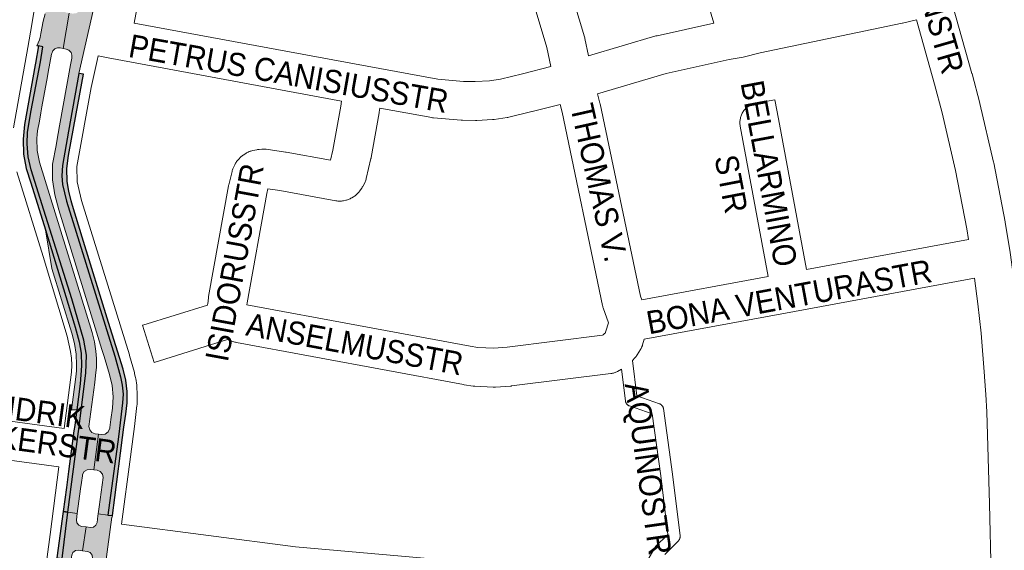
# Paper-space layout 'Layout1' of a CAD drawing. Header units: metres. Extents: x 123097 to 144122, y 392739 to 407589.
# Tile 261 of 510: x 132163 to 132492, y 397744 to 397922. Entities that reach past the tile are written whole.
import ezdxf
from ezdxf.enums import TextEntityAlignment as Align

# ---------------------------------------------------------------- set-up
doc = ezdxf.new("R2010")
doc.units = ezdxf.units.M
doc.header["$MEASUREMENT"] = 0
for name, color, linetype, lineweight in [('gs-anno-wegen algemeen tekst', 7, 'Continuous', 0), ('gs-knt-paden', 7, 'Continuous', 0), ('gs-knt-wegen algemeen', 7, 'Continuous', 0), ('ir-ARC-asfalt-hoofdwegen-te inspecteren', 5, 'Continuous', 0), ('ir-ARC-fietspaden naastliggend- te inspecteren', 1, 'Continuous', 0)]:
    doc.layers.add(name, color=color, linetype=linetype, lineweight=lineweight)
doc.styles.add('Style-Arial', font='arial.ttf')

psp = doc.layouts.get("Layout1")

# ---------------------------------------------------------------- hatches: boundary and pattern name
at = {"layer": 'ir-ARC-asfalt-hoofdwegen-te inspecteren', "linetype": 'Continuous', "lineweight": 13}
for points in [[(132182.622, 397756.782), (132179.479, 397757.196), (132181.856, 397775.798), (132182.987, 397784.175), (132185.497, 397803.699), (132185.669, 397809.669), (132184.84, 397814.649), (132180.807, 397828.487), (132171.447, 397858.148), (132167.231, 397871.607), (132166.243, 397875.966), (132165.805, 397880.271), (132165.997, 397884.199), (132167.191, 397891.433), (132170.256, 397907.775), (132171.135, 397912.77), (132169.686, 397913.025), (132169.105, 397913.082), (132169.98, 397915.05), (132170.204, 397915.805), (132170.472, 397917.24), (132171.194, 397921.267), (132171.835, 397923.789), (132172.729, 397926.232), (132173.346, 397928.139), (132173.828, 397930.084), (132177.012, 397947.788), (132177.184, 397949.293), (132177.154, 397950.807), (132176.915, 397952.296), (132176.796, 397952.709), (132176.498, 397953.746), (132175.988, 397955.012), (132175.321, 397956.202), (132174.37, 397957.461), (132173.295, 397958.616), (132172.522, 397959.268), (132171.679, 397959.828), (132173.018, 397967.059), (132173.98, 397967.162), (132174.929, 397967.423), (132176.598, 397968.107), (132178.146, 397969.032), (132179.609, 397970.462), (132180.859, 397972.082), (132180.875, 397972.112), (132181.304, 397972.918), (132181.61, 397973.829), (132182.289, 397976.708), (132182.747, 397979.4), (132182.69, 397979.783), (132182.377, 397980.011), (132182.133, 397980.006), (132181.929, 397979.873), (132182.337, 397980.377), (132182.974, 397981.425), (132183.737, 397982.769), (132184.299, 397985.445), (132187.076, 398001.614), (132193.467, 398035.249), (132196.446, 398034.715), (132194.115, 398021.17), (132185.988, 397976.355), (132185.394, 397973.077), (132185.07, 397971.296), (132185.225, 397970.135), (132185.905, 397969.182), (132186.952, 397968.657), (132188.094, 397968.47), (132186.01, 397956.715), (132184.95, 397956.86), (132183.734, 397956.742), (132182.711, 397956.076), (132182.111, 397955.012), (132181.541, 397951.873), (132181.216, 397950.08), (132180.787, 397947.718), (132177.04, 397927.09), (132177.019, 397925.819), (132177.695, 397924.743), (132178.849, 397924.21), (132179.93, 397924.025), (132177.867, 397912.213), (132176.875, 397912.423), (132175.943, 397912.433), (132175.079, 397912.082), (132174.406, 397911.41), (132174.052, 397910.528), (132174.001, 397910.246), (132172.921, 397904.305), (132172.65, 397902.813), (132170.811, 397892.696), (132170.435, 397890.626), (132169.937, 397887.887), (132169.36, 397884.71), (132169.164, 397883.415), (132169.044, 397882.108), (132169.156, 397878.107), (132169.98, 397874.191), (132187.54, 397817.24), (132188.339, 397814.126), (132188.839, 397810.951), (132188.95, 397809.736), (132189.016, 397808.522), (132189.002, 397805.686), (132188.751, 397802.862), (132188.436, 397800.486), (132188.115, 397798.071), (132186.49, 397785.82), (132186.75, 397784.713), (132187.489, 397783.848), (132188.542, 397783.419), (132189.726, 397783.253), (132188.13, 397771.35), (132187.019, 397771.49), (132185.885, 397771.36), (132184.936, 397770.726), (132184.383, 397769.728), (132184.328, 397769.322), (132184.018, 397767.045), (132183.736, 397764.969)], [(132206.599, 398032.842), (132203.389, 398033.391), (132201.008, 398020.19), (132192.816, 397975.056), (132192.501, 397973.32), (132192.225, 397971.799), (132191.906, 397969.972), (132191.274, 397968.985), (132190.266, 397968.387), (132189.097, 397968.305), (132188.094, 397968.47), (132186.01, 397956.715), (132187.071, 397956.57), (132188.166, 397956.095), (132188.864, 397955.128), (132188.97, 397953.94), (132188.939, 397953.77), (132188.36, 397950.593), (132188.034, 397948.824), (132187.605, 397946.472), (132183.85, 397925.86), (132183.324, 397924.695), (132182.283, 397923.955), (132181.01, 397923.84), (132179.93, 397924.025), (132177.867, 397912.213), (132178.912, 397911.991), (132179.83, 397911.605), (132180.51, 397910.879), (132180.819, 397909.959), (132180.789, 397908.989), (132180.373, 397906.689), (132176.699, 397886.36), (132175.758, 397881.177), (132175.504, 397879.776), (132174.36, 397873.477), (132174.346, 397868.326), (132175.054, 397863.223), (132176.47, 397858.27), (132190.857, 397811.556), (132191.571, 397809.237), (132193.431, 397803.198), (132194.278, 397799.516), (132194.586, 397795.751), (132194.35, 397791.98), (132193.832, 397788.13), (132193.483, 397785.541), (132193.44, 397785.219), (132192.946, 397784.051), (132191.937, 397783.284), (132190.68, 397783.12), (132189.726, 397783.253), (132188.13, 397771.35), (132189.24, 397771.21), (132190.3, 397770.8), (132191.028, 397769.928), (132191.241, 397768.812), (132191.231, 397768.739), (132189.93, 397759.008), (132189.615, 397756.654), (132192.862, 397756.22), (132196.338, 397782.362), (132196.702, 397785.1), (132197.724, 397793.708), (132197.943, 397796.649), (132197.625, 397799.603), (132197.03, 397802.414), (132195.165, 397809.375), (132179.044, 397861.092), (132177.705, 397866.701), (132177.462, 397869.617), (132177.624, 397873.012), (132179.63, 397884.539), (132183.132, 397903.799), (132188.551, 397927.754), (132188.164, 397927.935), (132188.065, 397928.35), (132191.502, 397947.093), (132192.205, 397951.015), (132195.359, 397968.316), (132196.614, 397975.191), (132197.317, 397981.64), (132199.046, 397991.29)], [(132180.65, 397791.44), (132182.452, 397791.374), (132183.57, 397800.128), (132184.008, 397806.074), (132183.898, 397810.306), (132183.205, 397814.1), (132181.929, 397818.988), (132181.587, 397820.115), (132172.02, 397851.59), (132174.1, 397838.68), (132177.35, 397828.193), (132180.81, 397817.03), (132181.695, 397813.561), (132182.224, 397810.019), (132182.391, 397806.443), (132182.325, 397804.412), (132182.142, 397802.389)], [(132182.997, 397744.465), (132184.38, 397744.29), (132185.601, 397752.242), (132184.062, 397752.444), (132183.117, 397752.845), (132182.487, 397753.655), (132182.33, 397754.67), (132182.622, 397756.782), (132179.479, 397757.196), (132177.499, 397741.681), (132180.556, 397741.287), (132180.569, 397741.451), (132180.745, 397742.763), (132181.141, 397743.72), (132181.968, 397744.345)], [(132192.862, 397756.22), (132189.615, 397756.654), (132189.519, 397755.933), (132189.247, 397753.763), (132188.843, 397752.811), (132188.018, 397752.188), (132186.992, 397752.06), (132185.601, 397752.242), (132184.38, 397744.29), (132186, 397744.084), (132186.952, 397743.68), (132187.567, 397742.848), (132187.673, 397741.819), (132187.527, 397740.611), (132187.489, 397740.417), (132190.717, 397739.99), (132192.074, 397739.81), (132194.185, 397755.514), (132194.283, 397755.505), (132194.333, 397756.024)]]:
    psp.add_hatch(color=5, dxfattribs=at).paths.add_polyline_path(points, flags=0)
at = {"layer": 'ir-ARC-fietspaden naastliggend- te inspecteren', "linetype": 'Continuous', "lineweight": 30}
for points in [[(132181.51, 397784.365), (132179.703, 397770.818), (132178.997, 397765.377), (132177.918, 397757.402), (132179.479, 397757.196), (132181.856, 397775.798), (132182.987, 397784.175), (132185.497, 397803.699), (132185.669, 397809.669), (132184.84, 397814.649), (132180.807, 397828.487), (132171.447, 397858.148), (132167.231, 397871.607), (132166.243, 397875.966), (132165.805, 397880.271), (132165.997, 397884.199), (132167.191, 397891.433), (132170.256, 397907.775), (132171.135, 397912.77), (132169.686, 397913.025), (132168.606, 397907.275), (132168.54, 397906.68), (132164.94, 397886.77), (132164.474, 397881.842), (132164.68, 397876.897), (132165.553, 397872.025), (132167.078, 397867.316), (132169.783, 397858.708), (132170.452, 397856.581), (132172.02, 397851.59), (132181.587, 397820.115), (132181.929, 397818.988), (132183.205, 397814.1), (132183.898, 397810.306), (132184.008, 397806.074), (132183.57, 397800.128), (132182.452, 397791.374), (132182.36, 397790.69), (132181.753, 397786.189)], [(132181.036, 397859.649), (132180.539, 397861.263), (132179.734, 397864.453), (132179.262, 397867.708), (132179.158, 397872.072), (132179.65, 397876.41), (132182.219, 397890.341), (132184.671, 397903.632), (132183.132, 397903.799), (132179.63, 397884.539), (132177.624, 397873.012), (132177.462, 397869.617), (132177.705, 397866.701), (132179.044, 397861.092), (132195.165, 397809.375), (132197.03, 397802.414), (132197.625, 397799.603), (132197.943, 397796.649), (132197.724, 397793.708), (132196.702, 397785.1), (132196.338, 397782.362), (132192.862, 397756.22), (132194.333, 397756.024), (132195.138, 397762.132), (132197.775, 397782.169), (132198.196, 397785.62), (132198.786, 397789.984), (132199.282, 397793.732), (132199.301, 397797.513), (132198.841, 397801.266), (132197.91, 397804.93), (132193.096, 397820.541), (132184.269, 397849.166)]]:
    psp.add_hatch(color=1, dxfattribs=at).paths.add_polyline_path(points, flags=0)

# ---------------------------------------------------------------- linework, layer by layer
at = {"layer": 'gs-knt-paden', "color": 7, "linetype": 'Continuous', "flags": 128}
for points in [[(132373.321, 397741.258), (132375.627, 397745.28), (132375.673, 397745.356), (132375.723, 397745.43), (132375.775, 397745.502), (132375.831, 397745.572), (132375.89, 397745.639), (132375.951, 397745.703), (132380.009, 397749.75), (132377.63, 397769.37), (132374.74, 397790.027), (132367.169, 397792.707), (132367.079, 397792.742), (132366.99, 397792.781), (132366.903, 397792.824), (132366.819, 397792.871), (132366.737, 397792.922), (132366.657, 397792.977), (132366.58, 397793.036), (132366.506, 397793.098), (132366.435, 397793.164), (132366.368, 397793.234), (132366.304, 397793.306), (132366.243, 397793.382), (132366.186, 397793.46), (132366.133, 397793.541), (132366.084, 397793.624), (132366.039, 397793.71), (132365.998, 397793.798), (132365.961, 397793.887), (132365.929, 397793.979), (132365.901, 397794.071), (132365.878, 397794.166), (132365.859, 397794.26), (132365.845, 397794.356), (132364.54, 397804.954)], [(132368.229, 397807.884), (132369.683, 397796.082), (132377.232, 397793.41), (132377.321, 397793.376), (132377.408, 397793.338), (132377.494, 397793.295), (132377.577, 397793.249), (132377.658, 397793.199), (132377.737, 397793.145), (132377.813, 397793.087), (132377.886, 397793.026), (132377.956, 397792.962), (132378.023, 397792.894), (132378.087, 397792.823), (132378.148, 397792.749), (132378.204, 397792.672), (132378.257, 397792.593), (132378.307, 397792.511), (132378.352, 397792.428), (132378.393, 397792.342), (132378.43, 397792.254), (132378.463, 397792.164), (132378.492, 397792.073), (132378.516, 397791.981), (132378.536, 397791.888), (132378.552, 397791.794), (132381.614, 397769.908), (132381.618, 397769.872), (132384.117, 397749.261), (132384.127, 397749.165), (132384.131, 397749.07), (132384.131, 397748.974), (132384.127, 397748.878), (132384.118, 397748.782), (132384.104, 397748.687), (132384.086, 397748.593), (132384.064, 397748.5), (132384.037, 397748.407), (132384.005, 397748.317), (132383.97, 397748.228), (132383.93, 397748.14), (132383.886, 397748.055), (132383.838, 397747.972), (132383.786, 397747.891), (132383.73, 397747.813), (132383.671, 397747.738), (132383.608, 397747.665), (132383.542, 397747.596), (132378.981, 397743.047)]]:
    psp.add_lwpolyline(points, dxfattribs=at)
at = {"layer": 'gs-knt-wegen algemeen', "color": 7, "linetype": 'Continuous', "flags": 128}
for points in [[(132222.258, 398032.552), (132201.649, 397920.681)], [(132450.133, 398014.449), (132453.66, 398003.261), (132453.717, 398003.068), (132473.944, 397931.224), (132481.684, 397903.768), (132481.708, 397903.679), (132484.304, 397893.941), (132484.352, 397893.752), (132488.941, 397874.199), (132488.995, 397873.946), (132492.802, 397854.228), (132492.836, 397854.037), (132494.444, 397844.124), (132494.445, 397844.118), (132494.468, 397843.961), (132496.575, 397828.505), (132496.596, 397828.34), (132497.697, 397818.364), (132497.716, 397818.165), (132498.722, 397805.484)], [(132332.706, 397980.395), (132332.988, 397979.34), (132339.023, 397959.78), (132339.038, 397959.732), (132352.152, 397916.031), (132352.224, 397915.774), (132352.284, 397915.515), (132353.509, 397909.76)], [(132395.345, 397920.7), (132380.904, 397969.671)], [(132161.273, 397885.612), (132166.129, 397912.491), (132167.392, 397920.241), (132167.396, 397920.266), (132172.749, 397952.341), (132173.522, 397956.903)], [(132340.962, 397906.167), (132339.605, 397912.544), (132328.302, 397950.21)], [(132201.649, 397920.681), (132279.508, 397906.217), (132303.108, 397901.934), (132311.739, 397901.185), (132315.622, 397901.172), (132320.41, 397901.42), (132324.131, 397901.961), (132331.489, 397903.716), (132340.962, 397906.167)], [(132353.509, 397909.76), (132376.037, 397916.358), (132376.239, 397916.413), (132376.443, 397916.462), (132395.345, 397920.7)], [(132463.09, 397921.742), (132458.428, 397920.684), (132458.329, 397920.663), (132410.905, 397910.676), (132405.178, 397909.279), (132400.499, 397908.513), (132379.499, 397903.805), (132379.496, 397903.804), (132379.492, 397903.803), (132356.519, 397897.075)], [(132480.572, 397848.325), (132480, 397851.855), (132476.236, 397871.351), (132471.698, 397890.681), (132469.14, 397900.28), (132463.09, 397921.742)], [(132189.569, 397909.674), (132189.247, 397908.207), (132187.262, 397899.156), (132182.512, 397872.719), (132182.597, 397867.612), (132182.859, 397866.2), (132184.033, 397861.423), (132200.051, 397809.723), (132200.102, 397809.552), (132201.683, 397803.907), (132201.736, 397803.703), (132201.783, 397803.497), (132202.08, 397802.092), (132202.133, 397801.81), (132202.485, 397799.685), (132202.522, 397799.433), (132202.549, 397799.18), (132202.566, 397798.927), (132202.67, 397796.715), (132202.677, 397796.476), (132202.675, 397796.237), (132202.6, 397793.406), (132202.586, 397793.118), (132202.559, 397792.83), (132201.864, 397786.829), (132201.85, 397786.715), (132200.37, 397775.651), (132197.428, 397753.179)], [(132270.933, 397894.567), (132192.888, 397909.066), (132189.569, 397909.674)], [(132356.519, 397897.075), (132357.316, 397893.881), (132357.37, 397893.642), (132370.834, 397829.421), (132371.308, 397828.107)], [(132283.744, 397892.215), (132283.534, 397890.86), (132283.511, 397890.719), (132280.855, 397875.731), (132280.821, 397875.553), (132280.782, 397875.375), (132279.222, 397868.749), (132279.143, 397868.447), (132279.049, 397868.148), (132278.942, 397867.854), (132278.82, 397867.566), (132278.685, 397867.284), (132278.19, 397866.313), (132278.045, 397866.045), (132277.888, 397865.784), (132277.719, 397865.531), (132276.978, 397864.475), (132276.798, 397864.231), (132276.607, 397863.996), (132276.406, 397863.77), (132276.194, 397863.553), (132275.972, 397863.347), (132275.741, 397863.151), (132275.501, 397862.966), (132275.253, 397862.793), (132274.997, 397862.631), (132274.36, 397862.249), (132274.089, 397862.095), (132273.812, 397861.955), (132273.527, 397861.827), (132273.237, 397861.714), (132272.942, 397861.615), (132272.643, 397861.53), (132272.34, 397861.459), (132271.566, 397861.298), (132271.259, 397861.241), (132270.948, 397861.2), (132270.637, 397861.173), (132270.324, 397861.162), (132270.011, 397861.165), (132269.699, 397861.183), (132269.388, 397861.217), (132269.079, 397861.265), (132250.277, 397864.671), (132246.313, 397865.243), (132245.952, 397863.74), (132239.344, 397827.2), (132239.266, 397826.505)], [(132343.992, 397893.502), (132334.691, 397891.096), (132334.57, 397891.066), (132326.867, 397889.229), (132326.582, 397889.167), (132326.295, 397889.119), (132321.985, 397888.492), (132321.686, 397888.455), (132321.385, 397888.433), (132316.116, 397888.16), (132315.936, 397888.153), (132315.757, 397888.151), (132311.423, 397888.166), (132311.153, 397888.173), (132310.884, 397888.19), (132301.681, 397888.988), (132301.381, 397889.021), (132301.082, 397889.069), (132283.744, 397892.215)], [(132359.103, 397816.889), (132359.338, 397817.664), (132360.202, 397820.521), (132358.432, 397825.434), (132358.336, 397825.72), (132358.253, 397826.011), (132358.185, 397826.305), (132344.653, 397890.85), (132343.992, 397893.502)], [(132178.172, 397785.195), (132180.656, 397804.024), (132180.763, 397806.328), (132180.644, 397808.632), (132180.3, 397810.913), (132179.197, 397815.995), (132171.218, 397842.615), (132162.39, 397870.964)], [(132426.408, 397838.302), (132480.572, 397848.325)], [(132371.308, 397828.107), (132413.606, 397835.933)], [(132482.49, 397835.439), (132422.385, 397824.317), (132372.141, 397815.02)], [(132488.155, 397736.139), (132487.599, 397759.996), (132486.682, 397790.675), (132486.375, 397796.503), (132485.902, 397802.455), (132485.884, 397802.68), (132484.744, 397817.035), (132483.663, 397826.829), (132482.49, 397835.439)], [(132239.266, 397826.505), (132313.956, 397812.658), (132316.529, 397812.268)], [(132364.54, 397804.954), (132363.224, 397804.251), (132362.959, 397804.116), (132362.687, 397803.994), (132362.41, 397803.884), (132362.128, 397803.787), (132361.842, 397803.704), (132361.553, 397803.633), (132361.26, 397803.576), (132360.966, 397803.532), (132327.809, 397799.367), (132327.631, 397799.347), (132327.452, 397799.332), (132322.377, 397798.977), (132322.114, 397798.964), (132321.851, 397798.961), (132321.588, 397798.97), (132315.536, 397799.282), (132315.321, 397799.296), (132315.107, 397799.318), (132314.894, 397799.347), (132311.897, 397799.802), (132311.687, 397799.837), (132235.821, 397813.902), (132235.539, 397813.961), (132235.26, 397814.032), (132234.984, 397814.116), (132233.593, 397814.571), (132233.308, 397814.671), (132233.028, 397814.785), (132232.876, 397814.855)], [(132372.141, 397815.02), (132371.56, 397813.104)], [(132371.558, 397813.098), (132371.548, 397813.065), (132371.497, 397812.909), (132371.447, 397812.764), (132371.388, 397812.611), (132371.332, 397812.469), (132371.265, 397812.318), (132371.202, 397812.179), (132371.128, 397812.032), (132371.059, 397811.897), (132370.977, 397811.752), (132370.889, 397811.599), (132369.756, 397809.741), (132369.589, 397809.481), (132369.41, 397809.229), (132369.219, 397808.985), (132369.016, 397808.751), (132368.229, 397807.884)], [(132371.56, 397813.104), (132371.559, 397813.101), (132371.558, 397813.098)], [(132371.56, 397813.104), (132371.559, 397813.101), (132371.558, 397813.098)], [(132131.313, 397791.511), (132178.172, 397785.195)], [(132176.489, 397772.285), (132128.483, 397778.754)], [(132157.312, 397627.366), (132169.226, 397717.443), (132169.228, 397717.46), (132173.59, 397749.769), (132176.489, 397772.285)], [(132197.428, 397753.179), (132255.544, 397745.599)], [(132255.544, 397745.599), (132333.99, 397738.679), (132372.847, 397735.351)]]:
    psp.add_lwpolyline(points, dxfattribs=at)
for points in [[(132232.876, 397814.855), (132208.33, 397807.233, -0.3849501), (132208.318, 397807.239), (132204.463, 397819.655, -0.38495), (132204.469, 397819.667), (132226.169, 397826.405), (132226.179, 397826.588), (132226.201, 397826.829), (132226.429, 397828.866), (132226.458, 397829.084), (132226.493, 397829.3), (132233.173, 397866.24), (132233.209, 397866.422), (132233.249, 397866.603), (132234.334, 397871.116), (132234.405, 397871.385), (132234.487, 397871.65), (132234.581, 397871.912), (132234.685, 397872.17), (132234.801, 397872.423), (132235.23, 397873.312), (132235.371, 397873.587), (132235.524, 397873.855), (132235.691, 397874.115), (132235.869, 397874.368), (132236.059, 397874.611), (132236.26, 397874.845), (132236.799, 397875.441), (132236.988, 397875.642), (132237.186, 397875.835), (132237.392, 397876.02), (132237.606, 397876.195), (132237.827, 397876.362), (132238.054, 397876.518), (132238.966, 397877.118), (132239.228, 397877.281), (132239.498, 397877.432), (132239.775, 397877.571), (132240.058, 397877.695), (132240.347, 397877.807), (132240.64, 397877.904), (132240.938, 397877.987), (132241.24, 397878.056), (132242.597, 397878.334), (132242.857, 397878.381), (132243.118, 397878.418), (132243.381, 397878.444), (132244.333, 397878.52), (132244.623, 397878.537), (132244.913, 397878.541), (132245.203, 397878.531), (132245.492, 397878.509), (132245.78, 397878.474), (132252.251, 397877.541), (132252.482, 397877.504), (132267.276, 397874.824), (132268.067, 397878.182), (132270.678, 397892.921), (132270.933, 397894.567)], [(132413.606, 397835.933), (132404.225, 397886.264), (132404.174, 397886.58), (132404.139, 397886.897), (132404.12, 397887.216), (132404.116, 397887.536), (132404.127, 397887.855), (132404.155, 397888.173), (132404.197, 397888.49), (132404.256, 397888.804), (132404.33, 397889.115), (132404.419, 397889.422), (132404.522, 397889.724), (132404.641, 397890.021), (132404.774, 397890.311), (132404.921, 397890.595), (132405.082, 397890.871), (132405.256, 397891.139), (132405.443, 397891.398), (132405.643, 397891.647), (132405.854, 397891.887), (132406.077, 397892.115), (132406.311, 397892.333), (132406.556, 397892.539), (132406.81, 397892.732), (132407.074, 397892.913), (132407.345, 397893.081), (132407.625, 397893.235), (132407.912, 397893.375), (132408.206, 397893.501), (132408.505, 397893.612), (132408.81, 397893.709), (132409.119, 397893.79), (132409.431, 397893.857), (132415.808, 397895.046, -0.3712861), (132415.819, 397895.038)], [(132415.819, 397895.038), (132417.009, 397888.657), (132417.014, 397888.658, -0.3713651), (132417.025, 397888.651), (132426.408, 397838.302)], [(132316.529, 397812.268), (132321.863, 397811.993), (132326.365, 397812.308), (132358.147, 397816.3), (132358.413, 397816.443), (132358.962, 397817.046, -0.4705216), (132358.976, 397817.046), (132359.103, 397816.889)]]:
    psp.add_lwpolyline(points, format="xyb", dxfattribs=at)
at = {"layer": 'ir-ARC-asfalt-hoofdwegen-te inspecteren', "color": 5, "linetype": 'Continuous', "lineweight": 13, "flags": 128}
for points in [[(132179.93, 397924.025), (132177.867, 397912.213), (132178.912, 397911.991), (132179.83, 397911.605), (132180.51, 397910.879), (132180.819, 397909.959), (132180.789, 397908.989), (132180.373, 397906.689), (132176.699, 397886.36), (132175.758, 397881.177), (132175.504, 397879.776), (132174.36, 397873.477), (132174.346, 397868.326), (132175.054, 397863.223), (132176.47, 397858.27), (132190.857, 397811.556), (132191.571, 397809.237), (132193.431, 397803.198), (132194.278, 397799.516), (132194.586, 397795.751), (132194.35, 397791.98), (132193.832, 397788.13), (132193.483, 397785.541), (132193.44, 397785.219), (132192.946, 397784.051), (132191.937, 397783.284), (132190.68, 397783.12), (132189.726, 397783.253), (132188.13, 397771.35), (132189.24, 397771.21), (132190.3, 397770.8), (132191.028, 397769.928), (132191.241, 397768.812), (132191.231, 397768.739), (132189.93, 397759.008), (132189.615, 397756.654), (132192.862, 397756.22), (132196.338, 397782.362), (132196.702, 397785.1), (132197.724, 397793.708), (132197.943, 397796.649), (132197.625, 397799.603), (132197.03, 397802.414), (132195.165, 397809.375), (132179.044, 397861.092), (132177.705, 397866.701), (132177.462, 397869.617), (132177.624, 397873.012), (132179.63, 397884.539), (132183.132, 397903.799), (132188.551, 397927.754)], [(132171.835, 397923.789), (132171.194, 397921.267), (132170.472, 397917.24), (132170.204, 397915.805), (132169.98, 397915.05), (132169.105, 397913.082), (132169.686, 397913.025), (132171.135, 397912.77), (132170.256, 397907.775), (132167.191, 397891.433), (132165.997, 397884.199), (132165.805, 397880.271), (132166.243, 397875.966), (132167.231, 397871.607), (132171.447, 397858.148), (132180.807, 397828.487), (132184.84, 397814.649), (132185.669, 397809.669), (132185.497, 397803.699), (132182.987, 397784.175), (132181.856, 397775.798), (132179.479, 397757.196), (132182.622, 397756.782), (132183.736, 397764.969), (132184.018, 397767.045), (132184.328, 397769.322), (132184.383, 397769.728), (132184.936, 397770.726), (132185.885, 397771.36), (132187.019, 397771.49), (132188.13, 397771.35), (132189.726, 397783.253), (132188.542, 397783.419), (132187.489, 397783.848), (132186.75, 397784.713), (132186.49, 397785.82), (132188.115, 397798.071), (132188.436, 397800.486), (132188.751, 397802.862), (132189.002, 397805.686), (132189.016, 397808.522), (132188.95, 397809.736), (132188.839, 397810.951), (132188.339, 397814.126), (132187.54, 397817.24), (132169.98, 397874.191), (132169.156, 397878.107), (132169.044, 397882.108), (132169.164, 397883.415), (132169.36, 397884.71), (132169.937, 397887.887), (132170.435, 397890.626), (132170.811, 397892.696), (132172.65, 397902.813), (132172.921, 397904.305), (132174.001, 397910.246), (132174.052, 397910.528), (132174.406, 397911.41), (132175.079, 397912.082), (132175.943, 397912.433), (132176.875, 397912.423), (132177.867, 397912.213), (132179.93, 397924.025)]]:
    psp.add_lwpolyline(points, dxfattribs=at)
for points in [[(132180.65, 397791.44), (132182.452, 397791.374), (132183.57, 397800.128), (132184.008, 397806.074), (132183.898, 397810.306), (132183.205, 397814.1), (132181.929, 397818.988), (132181.587, 397820.115), (132172.02, 397851.59), (132174.1, 397838.68), (132177.35, 397828.193), (132180.81, 397817.03), (132181.695, 397813.561), (132182.224, 397810.019), (132182.391, 397806.443), (132182.325, 397804.412), (132182.142, 397802.389)], [(132192.862, 397756.22), (132189.615, 397756.654), (132189.519, 397755.933), (132189.247, 397753.763), (132188.843, 397752.811), (132188.018, 397752.188), (132186.992, 397752.06), (132185.601, 397752.242), (132184.38, 397744.29), (132186, 397744.084), (132186.952, 397743.68), (132187.567, 397742.848), (132187.673, 397741.819), (132187.527, 397740.611), (132187.489, 397740.417), (132190.717, 397739.99), (132192.074, 397739.81), (132194.185, 397755.514), (132194.283, 397755.505), (132194.333, 397756.024)]]:
    psp.add_lwpolyline(points, close=True, dxfattribs=at)
at = {"layer": 'ir-ARC-asfalt-hoofdwegen-te inspecteren', "color": 5, "linetype": 'Continuous', "lineweight": 13}
psp.add_lwpolyline([(132182.997, 397744.465), (132184.38, 397744.29), (132185.601, 397752.242), (132184.062, 397752.444), (132183.117, 397752.845), (132182.487, 397753.655), (132182.33, 397754.67), (132182.622, 397756.782), (132179.479, 397757.196), (132177.499, 397741.681), (132180.556, 397741.287), (132180.569, 397741.451), (132180.745, 397742.763), (132181.141, 397743.72), (132181.968, 397744.345)], close=True, dxfattribs=at)
at = {"layer": 'ir-ARC-fietspaden naastliggend- te inspecteren', "color": 1, "linetype": 'Continuous', "lineweight": 30}
for points in [[(132181.51, 397784.365), (132179.703, 397770.818), (132178.997, 397765.377), (132177.918, 397757.402), (132179.479, 397757.196), (132181.856, 397775.798), (132182.987, 397784.175), (132185.497, 397803.699), (132185.669, 397809.669), (132184.84, 397814.649), (132180.807, 397828.487), (132171.447, 397858.148), (132167.231, 397871.607), (132166.243, 397875.966), (132165.805, 397880.271), (132165.997, 397884.199), (132167.191, 397891.433), (132170.256, 397907.775), (132171.135, 397912.77), (132169.686, 397913.025), (132168.606, 397907.275), (132168.54, 397906.68), (132164.94, 397886.77), (132164.474, 397881.842), (132164.68, 397876.897), (132165.553, 397872.025), (132167.078, 397867.316), (132169.783, 397858.708), (132170.452, 397856.581), (132172.02, 397851.59), (132181.587, 397820.115), (132181.929, 397818.988), (132183.205, 397814.1), (132183.898, 397810.306), (132184.008, 397806.074), (132183.57, 397800.128), (132182.452, 397791.374), (132182.36, 397790.69), (132181.753, 397786.189)], [(132181.036, 397859.649), (132180.539, 397861.263), (132179.734, 397864.453), (132179.262, 397867.708), (132179.158, 397872.072), (132179.65, 397876.41), (132182.219, 397890.341), (132184.671, 397903.632), (132183.132, 397903.799), (132179.63, 397884.539), (132177.624, 397873.012), (132177.462, 397869.617), (132177.705, 397866.701), (132179.044, 397861.092), (132195.165, 397809.375), (132197.03, 397802.414), (132197.625, 397799.603), (132197.943, 397796.649), (132197.724, 397793.708), (132196.702, 397785.1), (132196.338, 397782.362), (132192.862, 397756.22), (132194.333, 397756.024), (132195.138, 397762.132), (132197.775, 397782.169), (132198.196, 397785.62), (132198.786, 397789.984), (132199.282, 397793.732), (132199.301, 397797.513), (132198.841, 397801.266), (132197.91, 397804.93), (132193.096, 397820.541), (132184.269, 397849.166)], [(132175.818, 397741.897), (132177.499, 397741.681), (132179.479, 397757.196), (132177.918, 397757.402)]]:
    psp.add_lwpolyline(points, close=True, dxfattribs=at)
psp.add_solid([(132175.818, 397741.897), (132177.499, 397741.681), (132177.918, 397757.402), (132179.479, 397757.196)], dxfattribs=at)

# ---------------------------------------------------------------- texts
at = {"layer": 'gs-anno-wegen algemeen tekst', "color": 7, "style": 'Style-Arial', "width": 0.909091}
for s, rotation, p in [('REITSE HOEVENSTR', 286.06936, (132461.833, 397951.62)), ('BELLARMINO', 280.5503, (132413.848, 397870.385)), ('THOMAS V. ', 282.62306, (132357.305, 397866.025)), ('STR', 280.88431, (132401.207, 397866.909)), ('ISIDORUSSTR', 79.5834, (132235.168, 397840.672)), ('ANSELMUSSTR', 349.42535, (132275.375, 397813.388)), ('HENDRIK', 352.3455, (132163.299, 397791.659)), ('AQUINOSTR', 278.0981, (132373.472, 397771.753)), ('DRUCKERSTR', 352.3455, (132161.967, 397781.748))]:
    psp.add_text(s, height=7.7, rotation=rotation, dxfattribs=at).set_placement(p, align=Align.MIDDLE_CENTER)
at = {"layer": 'gs-anno-wegen algemeen tekst', "color": 7, "char_height": 7.7, "attachment_point": 5, "line_spacing_factor": 0.6, "style": 'Style-Arial'}
for s, insert, rotation in [('\\H1x;\\W0.909091;PETRUS CANISIUSSTR', (132253.272, 397903.737), 349.96094), ('\\H1x;\\W0.909091;BONA VENTURASTR^J', (132420.572, 397829.129), 10.4863)]:
    psp.add_mtext(s, dxfattribs=dict(at, insert=insert, rotation=rotation))

doc.saveas('drawing.dxf')
